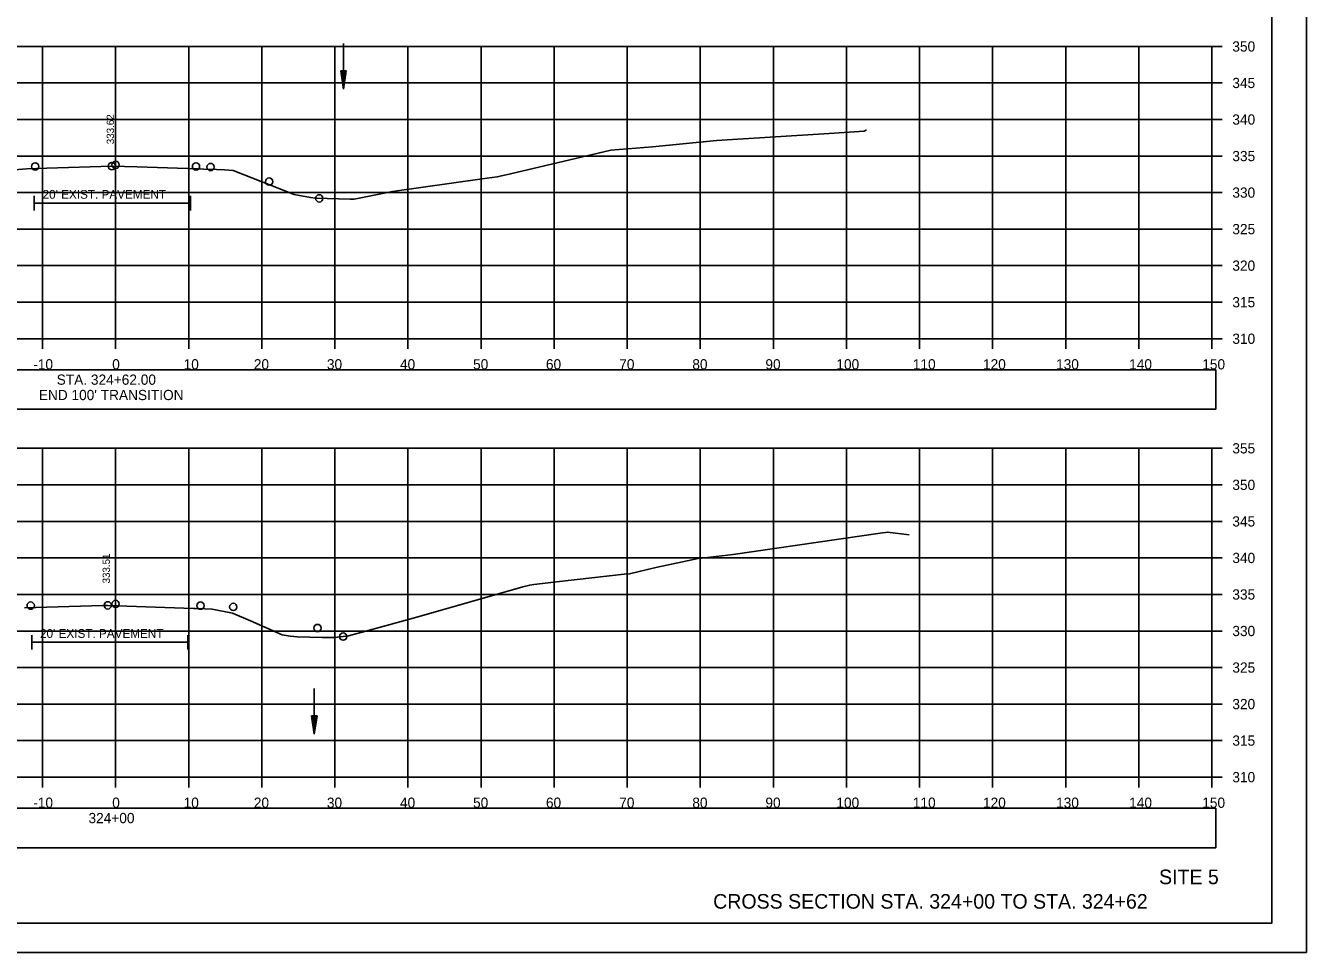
# Model space of a CAD drawing. Extents: x 1376273 to 1384221, y 378927 to 384592.
# Drawn here: x 1381346 to 1381521.3, y 383311.9 to 383438.7 of the extents above; entities that cross this region are included whole.
import ezdxf

# ---------------------------------------------------------------- set-up
doc = ezdxf.new("R2010")
doc.units = 0
for name, color, linetype in [('R_Alt Surface', 7, 'Continuous'), ('R_Axis', 7, 'Continuous'), ('R_Axis Annot', 7, 'Continuous'), ('R_Border', 7, 'Continuous'), ('R_Draft', 7, 'Continuous'), ('R_Exist Surface', 7, 'Continuous'), ('R_Grid', 7, 'Continuous'), ('R_No Plot', 7, 'Continuous'), ('R_Water', 7, 'Continuous'), ('R_Xsect Elev', 7, 'Continuous')]:
    doc.layers.add(name, color=color, linetype=linetype)

msp = doc.modelspace()

# ---------------------------------------------------------------- linework, layer by layer
at = {"layer": 'R_Alt Surface'}
for points in [[(1381347.21, 383415.44), (1381347.21, 383413.44)], [(1381368.59, 383415.44), (1381368.59, 383413.44)], [(1381347.21, 383414.44), (1381368.59, 383414.44)], [(1381346.87, 383355.34), (1381346.87, 383353.34)], [(1381368.24, 383355.34), (1381368.24, 383353.34)], [(1381346.87, 383354.34), (1381368.24, 383354.34)]]:
    msp.add_lwpolyline(points, dxfattribs=at)
at = {"layer": 'R_Axis'}
for p, q in [((1381508.35, 383395.89), (1381508.35, 383435.89)), ((1381509.75, 383435.89), (1381508.35, 383435.89)), ((1381509.75, 383430.89), (1381508.35, 383430.89)), ((1381509.75, 383425.89), (1381508.35, 383425.89)), ((1381509.75, 383420.89), (1381508.35, 383420.89)), ((1381509.75, 383415.89), (1381508.35, 383415.89)), ((1381509.75, 383410.89), (1381508.35, 383410.89)), ((1381509.75, 383405.89), (1381508.35, 383405.89)), ((1381509.75, 383400.89), (1381508.35, 383400.89)), ((1381208.35, 383395.89), (1381508.35, 383395.89)), ((1381348.35, 383394.49), (1381348.35, 383395.89)), ((1381358.35, 383394.49), (1381358.35, 383395.89)), ((1381368.35, 383394.49), (1381368.35, 383395.89)), ((1381378.35, 383394.49), (1381378.35, 383395.89)), ((1381388.35, 383394.49), (1381388.35, 383395.89)), ((1381398.35, 383394.49), (1381398.35, 383395.89)), ((1381408.35, 383394.49), (1381408.35, 383395.89)), ((1381418.35, 383394.49), (1381418.35, 383395.89)), ((1381428.35, 383394.49), (1381428.35, 383395.89)), ((1381438.35, 383394.49), (1381438.35, 383395.89)), ((1381448.35, 383394.49), (1381448.35, 383395.89)), ((1381458.35, 383394.49), (1381458.35, 383395.89)), ((1381468.35, 383394.49), (1381468.35, 383395.89)), ((1381478.35, 383394.49), (1381478.35, 383395.89)), ((1381488.35, 383394.49), (1381488.35, 383395.89)), ((1381498.35, 383394.49), (1381498.35, 383395.89)), ((1381508.35, 383394.49), (1381508.35, 383395.89)), ((1381509.75, 383395.89), (1381508.35, 383395.89)), ((1381508.35, 383335.89), (1381508.35, 383380.89)), ((1381509.75, 383380.89), (1381508.35, 383380.89)), ((1381509.75, 383375.89), (1381508.35, 383375.89)), ((1381509.75, 383370.89), (1381508.35, 383370.89)), ((1381509.75, 383365.89), (1381508.35, 383365.89)), ((1381509.75, 383360.89), (1381508.35, 383360.89)), ((1381509.75, 383355.89), (1381508.35, 383355.89)), ((1381509.75, 383350.89), (1381508.35, 383350.89)), ((1381509.75, 383345.89), (1381508.35, 383345.89)), ((1381509.75, 383340.89), (1381508.35, 383340.89)), ((1381208.35, 383335.89), (1381508.35, 383335.89)), ((1381348.35, 383334.49), (1381348.35, 383335.89)), ((1381358.35, 383334.49), (1381358.35, 383335.89)), ((1381368.35, 383334.49), (1381368.35, 383335.89)), ((1381378.35, 383334.49), (1381378.35, 383335.89)), ((1381388.35, 383334.49), (1381388.35, 383335.89)), ((1381398.35, 383334.49), (1381398.35, 383335.89)), ((1381408.35, 383334.49), (1381408.35, 383335.89)), ((1381418.35, 383334.49), (1381418.35, 383335.89)), ((1381428.35, 383334.49), (1381428.35, 383335.89)), ((1381438.35, 383334.49), (1381438.35, 383335.89)), ((1381448.35, 383334.49), (1381448.35, 383335.89)), ((1381458.35, 383334.49), (1381458.35, 383335.89)), ((1381468.35, 383334.49), (1381468.35, 383335.89)), ((1381478.35, 383334.49), (1381478.35, 383335.89)), ((1381488.35, 383334.49), (1381488.35, 383335.89)), ((1381498.35, 383334.49), (1381498.35, 383335.89)), ((1381508.35, 383334.49), (1381508.35, 383335.89)), ((1381509.75, 383335.89), (1381508.35, 383335.89))]:
    msp.add_line(p, q, dxfattribs=at)
at = {"layer": 'R_Axis Annot'}
for points in [[(1381207.19, 383386.23), (1381508.88, 383386.23), (1381508.88, 383391.64), (1381207.19, 383391.64)], [(1381207.19, 383326.23), (1381508.88, 383326.23), (1381508.88, 383331.64), (1381207.19, 383331.64)]]:
    msp.add_lwpolyline(points, close=True, dxfattribs=at)
at = {"layer": 'R_Border'}
for q in [(1381516.53, 383521.35), (1381200.35, 383315.89)]:
    msp.add_line((1381516.53, 383315.89), q, dxfattribs=at)
at = {"layer": 'R_Exist Surface'}
for points in [[(1381344.47, 383419.01), (1381346.21, 383419.12), (1381348.93, 383419.21), (1381357.83, 383419.51), (1381361.32, 383419.4), (1381369.59, 383419.13), (1381370.44, 383419.1), (1381372.16, 383419.04), (1381373.24, 383418.99), (1381374.45, 383418.93), (1381379.53, 383416.9), (1381382.8, 383415.64), (1381385, 383415.24), (1381385.72, 383415.11), (1381390.46, 383414.99), (1381390.98, 383414.99), (1381391.47, 383415.09), (1381396.24, 383416.03), (1381408.52, 383417.76), (1381410.57, 383418.03), (1381412.38, 383418.45), (1381426.09, 383421.69), (1381431.82, 383422.16), (1381440.55, 383423.01), (1381455.98, 383423.98), (1381460.79, 383424.28), (1381461.08, 383424.47)], [(1381345.87, 383359.06), (1381356.6, 383359.38), (1381357.27, 383359.4), (1381369, 383358.98), (1381369.24, 383358.97), (1381370.57, 383358.92), (1381371.5, 383358.88), (1381371.55, 383358.87), (1381371.57, 383358.87), (1381374.34, 383358.34), (1381376.79, 383357.3), (1381381.15, 383355.38), (1381382.23, 383355.2), (1381383.22, 383355.07), (1381386.6, 383355), (1381388.34, 383354.99), (1381390.23, 383355.21), (1381392.59, 383355.85), (1381399.58, 383357.8), (1381414.09, 383361.95), (1381415.02, 383362.18), (1381415.58, 383362.26), (1381419.09, 383362.66), (1381427.95, 383363.66), (1381428.68, 383363.73), (1381432.25, 383364.56), (1381438.08, 383365.82), (1381438.96, 383365.91), (1381442.86, 383366.38), (1381463.3, 383369.33), (1381463.71, 383369.39), (1381463.97, 383369.41), (1381466.93, 383369.07)]]:
    msp.add_lwpolyline(points, dxfattribs=at)
at = {"layer": 'R_Grid'}
for p, q in [((1381208.35, 383435.89), (1381508.35, 383435.89)), ((1381348.35, 383395.89), (1381348.35, 383435.89)), ((1381358.35, 383395.89), (1381358.35, 383435.89)), ((1381368.35, 383395.89), (1381368.35, 383435.89)), ((1381378.35, 383395.89), (1381378.35, 383435.89)), ((1381388.35, 383395.89), (1381388.35, 383435.89)), ((1381398.35, 383395.89), (1381398.35, 383435.89)), ((1381408.35, 383395.89), (1381408.35, 383435.89)), ((1381418.35, 383395.89), (1381418.35, 383435.89)), ((1381428.35, 383395.89), (1381428.35, 383435.89)), ((1381438.35, 383395.89), (1381438.35, 383435.89)), ((1381448.35, 383395.89), (1381448.35, 383435.89)), ((1381458.35, 383395.89), (1381458.35, 383435.89)), ((1381468.35, 383395.89), (1381468.35, 383435.89)), ((1381478.35, 383395.89), (1381478.35, 383435.89)), ((1381488.35, 383395.89), (1381488.35, 383435.89)), ((1381498.35, 383395.89), (1381498.35, 383435.89)), ((1381508.35, 383395.89), (1381508.35, 383435.89)), ((1381208.35, 383430.89), (1381508.35, 383430.89)), ((1381208.35, 383425.89), (1381508.35, 383425.89)), ((1381208.35, 383420.89), (1381508.35, 383420.89)), ((1381208.35, 383415.89), (1381508.35, 383415.89)), ((1381208.35, 383410.89), (1381508.35, 383410.89)), ((1381208.35, 383405.89), (1381508.35, 383405.89)), ((1381208.35, 383400.89), (1381508.35, 383400.89)), ((1381208.35, 383395.89), (1381508.35, 383395.89)), ((1381208.35, 383380.89), (1381508.35, 383380.89)), ((1381348.35, 383335.89), (1381348.35, 383380.89)), ((1381358.35, 383335.89), (1381358.35, 383380.89)), ((1381368.35, 383335.89), (1381368.35, 383380.89)), ((1381378.35, 383335.89), (1381378.35, 383380.89)), ((1381388.35, 383335.89), (1381388.35, 383380.89)), ((1381398.35, 383335.89), (1381398.35, 383380.89)), ((1381408.35, 383335.89), (1381408.35, 383380.89)), ((1381418.35, 383335.89), (1381418.35, 383380.89)), ((1381428.35, 383335.89), (1381428.35, 383380.89)), ((1381438.35, 383335.89), (1381438.35, 383380.89)), ((1381448.35, 383335.89), (1381448.35, 383380.89)), ((1381458.35, 383335.89), (1381458.35, 383380.89)), ((1381468.35, 383335.89), (1381468.35, 383380.89)), ((1381478.35, 383335.89), (1381478.35, 383380.89)), ((1381488.35, 383335.89), (1381488.35, 383380.89)), ((1381498.35, 383335.89), (1381498.35, 383380.89)), ((1381508.35, 383335.89), (1381508.35, 383380.89)), ((1381208.35, 383375.89), (1381508.35, 383375.89)), ((1381208.35, 383370.89), (1381508.35, 383370.89)), ((1381208.35, 383365.89), (1381508.35, 383365.89)), ((1381208.35, 383360.89), (1381508.35, 383360.89)), ((1381208.35, 383355.89), (1381508.35, 383355.89)), ((1381208.35, 383350.89), (1381508.35, 383350.89)), ((1381208.35, 383345.89), (1381508.35, 383345.89)), ((1381208.35, 383340.89), (1381508.35, 383340.89)), ((1381208.35, 383335.89), (1381508.35, 383335.89))]:
    msp.add_line(p, q, dxfattribs=at)
at = {"layer": 'R_No Plot'}
msp.add_line((1381187.95, 383311.91), (1381521.28, 383311.91), dxfattribs=at)
for points in [[(1381187.94, 383525.24), (1381521.28, 383525.24), (1381521.28, 383311.91), (1381187.94, 383311.91)], [(1381434.27, 383521.35), (1381434.27, 383511.47), (1381470, 383511.47), (1381470, 383508.55), (1381493.2, 383508.55), (1381493.2, 383484.22), (1381516.53, 383484.22), (1381516.53, 383315.89), (1381200.35, 383315.89), (1381200.35, 383521.35)]]:
    msp.add_lwpolyline(points, close=True, dxfattribs=at)
for centre in [(1381358.35, 383419.69), (1381347.35, 383419.47), (1381357.83, 383419.51), (1381369.35, 383419.47), (1381371.35, 383419.39), (1381379.35, 383417.39), (1381386.22, 383415.1), (1381346.73, 383359.36), (1381357.27, 383359.4), (1381358.35, 383359.59), (1381369.97, 383359.36), (1381374.45, 383359.18), (1381385.97, 383356.3), (1381389.49, 383355.12)]:
    msp.add_circle(centre, 0.5, dxfattribs=at)
at = {"layer": 'R_Water'}
for p, q in [((1381389.53, 383436.29), (1381389.53, 383430.04)), ((1381389.16, 383432.54), (1381389.53, 383430.04)), ((1381389.91, 383432.54), (1381389.16, 383432.54)), ((1381389.22, 383432.54), (1381389.53, 383430.46)), ((1381389.28, 383432.54), (1381389.53, 383430.89)), ((1381389.34, 383432.54), (1381389.53, 383431.3)), ((1381389.41, 383432.54), (1381389.53, 383431.73)), ((1381389.47, 383432.54), (1381389.53, 383432.14)), ((1381389.91, 383432.54), (1381389.53, 383430.04)), ((1381389.65, 383432.54), (1381389.53, 383431.73)), ((1381389.78, 383432.54), (1381389.53, 383430.89)), ((1381389.84, 383432.54), (1381389.53, 383430.46)), ((1381389.72, 383432.54), (1381389.53, 383431.3)), ((1381389.59, 383432.54), (1381389.53, 383432.14)), ((1381385.54, 383348.03), (1381385.54, 383341.78)), ((1381385.16, 383344.28), (1381385.54, 383341.78)), ((1381385.91, 383344.28), (1381385.16, 383344.28)), ((1381385.22, 383344.28), (1381385.54, 383342.2)), ((1381385.29, 383344.28), (1381385.54, 383342.63)), ((1381385.35, 383344.28), (1381385.54, 383343.05)), ((1381385.41, 383344.28), (1381385.54, 383343.47)), ((1381385.48, 383344.28), (1381385.54, 383343.89)), ((1381385.91, 383344.28), (1381385.54, 383341.78)), ((1381385.66, 383344.28), (1381385.54, 383343.47)), ((1381385.79, 383344.28), (1381385.54, 383342.63)), ((1381385.85, 383344.28), (1381385.54, 383342.2)), ((1381385.72, 383344.28), (1381385.54, 383343.05)), ((1381385.6, 383344.28), (1381385.54, 383343.89))]:
    msp.add_line(p, q, dxfattribs=at)

# ---------------------------------------------------------------- texts
at = {"layer": 'R_Alt Surface'}
for p in [(1381348.36, 383415.05), (1381348.01, 383354.95)]:
    msp.add_text("20' EXIST. PAVEMENT", height=1.2, dxfattribs=at).set_placement(p)
at = {"layer": 'R_Axis Annot'}
for s, p in [('350', (1381511.15, 383435.19)), ('345', (1381511.15, 383430.19)), ('340', (1381511.15, 383425.19)), ('335', (1381511.15, 383420.19)), ('330', (1381511.15, 383415.19)), ('325', (1381511.15, 383410.19)), ('320', (1381511.15, 383405.19)), ('315', (1381511.15, 383400.19)), ('310', (1381511.15, 383395.19)), ('-10', (1381347.08, 383391.69)), ('0', (1381357.89, 383391.69)), ('10', (1381367.66, 383391.69)), ('20', (1381377.26, 383391.69)), ('30', (1381387.26, 383391.69)), ('40', (1381397.26, 383391.69)), ('50', (1381407.26, 383391.69)), ('60', (1381417.23, 383391.69)), ('70', (1381427.26, 383391.69)), ('80', (1381437.26, 383391.69)), ('90', (1381447.26, 383391.69)), ('100', (1381456.97, 383391.69)), ('110', (1381467.43, 383391.69)), ('120', (1381477.03, 383391.69)), ('130', (1381487.03, 383391.69)), ('140', (1381497.03, 383391.69)), ('150', (1381507.03, 383391.69)), ('STA. 324+62.00', (1381350.29, 383389.59)), ("END 100' TRANSITION", (1381347.84, 383387.49)), ('355', (1381511.15, 383380.19)), ('350', (1381511.15, 383375.19)), ('345', (1381511.15, 383370.19)), ('340', (1381511.15, 383365.19)), ('335', (1381511.15, 383360.19)), ('330', (1381511.15, 383355.19)), ('325', (1381511.15, 383350.19)), ('320', (1381511.15, 383345.19)), ('315', (1381511.15, 383340.19)), ('310', (1381511.15, 383335.19)), ('-10', (1381347.08, 383331.69)), ('0', (1381357.89, 383331.69)), ('10', (1381367.66, 383331.69)), ('20', (1381377.26, 383331.69)), ('30', (1381387.26, 383331.69)), ('40', (1381397.26, 383331.69)), ('50', (1381407.26, 383331.69)), ('60', (1381417.23, 383331.69)), ('70', (1381427.26, 383331.69)), ('80', (1381437.26, 383331.69)), ('90', (1381447.26, 383331.69)), ('100', (1381456.97, 383331.69)), ('110', (1381467.43, 383331.69)), ('120', (1381477.03, 383331.69)), ('130', (1381487.03, 383331.69)), ('140', (1381497.03, 383331.69)), ('150', (1381507.03, 383331.69)), ('324+00', (1381354.64, 383329.59))]:
    msp.add_text(s, height=1.4, dxfattribs=at).set_placement(p)
at = {"layer": 'R_Draft'}
for s, p in [('SITE 5', (1381501.12, 383321.24)), ('CROSS SECTION STA. 324+00 TO STA. 324+62', (1381440.11, 383317.89))]:
    msp.add_text(s, height=2, dxfattribs=at).set_placement(p)
at = {"layer": 'R_Xsect Elev'}
for s, p in [('333.62', (1381358.13, 383422.51)), ('333.51', (1381357.57, 383362.4))]:
    msp.add_text(s, height=1, rotation=90, dxfattribs=at).set_placement(p)

doc.saveas('drawing.dxf')
